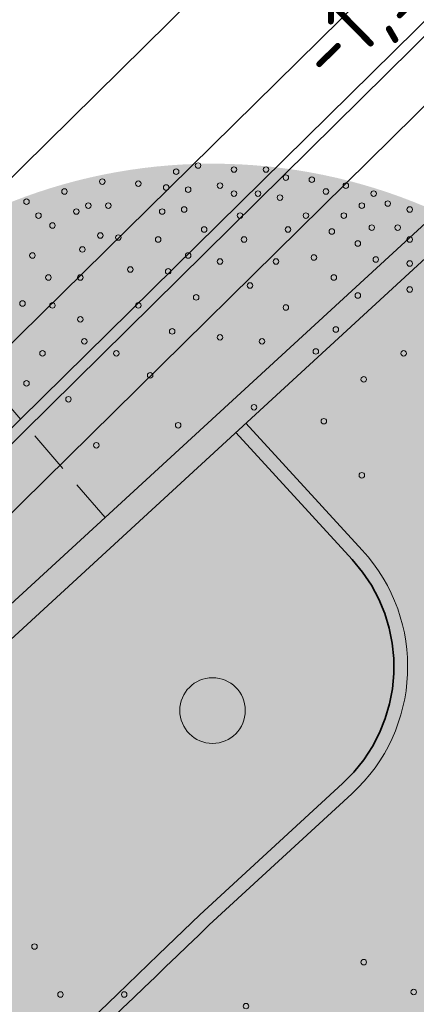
# Model space of a CAD drawing. Header units: metres. Extents: x 92403 to 95147, y 464428 to 465602.
# Tile 502 of 568: x 93341.68 to 93343.98, y 465165.87 to 465171.58. Entities that reach past the tile are written whole.
import ezdxf
from ezdxf.enums import TextEntityAlignment as Align

# ---------------------------------------------------------------- set-up
doc = ezdxf.new("R2010")
doc.units = ezdxf.units.M
for name, pattern in [('DASHED2', [0.375, 0.25, -0.125]), ('RI-DRAINAGE', [19.2, 6, -1.8, 1.8, -1.8, 2.4, -1.8, 1.8, -1.8]), ('RI-GWA', [18.45, 6, -1.8, 1.75, -1.8, 1.75, -1.8, 1.75, -1.8]), ('VH-OPSLUITBAND_80X200', [14, 8, -2, 2, -2]), ('VH-TROTTOIRBAND', [15, 5, -2, 2, -2, 2, -2])]:
    doc.linetypes.add(name, pattern=pattern)
doc.layers.get('0').update_dxf_attribs({"linetype": 'CONTINUOUS'})
for name, color, linetype, lineweight, true_color in [('B-OI-RI-GWA_TRANSPORTLEIDING-G', 7, 'RI-GWA', 18, 0xff8400), ('N-OI-RI-DRAINAGE_DRAIN_PVC-G', 7, 'RI-DRAINAGE', 18, 0x00ff04), ('N-RO-GR-BOOM-V', 7, 'CONTINUOUS', 18, 0x002600)]:
    doc.layers.add(name, color=color, linetype=linetype, lineweight=lineweight, true_color=true_color)
for name, color, linetype, lineweight in [('B-WE-RI-GWA_STROOMRICHTING-S', 30, 'CONTINUOUS', 25), ('B-WE-VH-VERHARDING_FUNDERING-G', 252, 'CONTINUOUS', 18), ('N-RO-VH-DREMPEL_BESTRAAT-G', 7, 'DASHED2', 9), ('N-WE-GW-ONTGRAVING-V', 2, 'CONTINUOUS', 30), ('N-WE-VH-KANTOPSLUITING_OPSLUITBAND_80X200-G', 7, 'VH-OPSLUITBAND_80X200', 35), ('N-WE-VH-KANTOPSLUITING_TROTTOIRBAND-G', 7, 'VH-TROTTOIRBAND', 35), ('N-WE-VH-KANTOPSLUITING_VOORKANTBAND-G', 50, 'CONTINUOUS', 35)]:
    doc.layers.add(name, color=color, linetype=linetype, lineweight=lineweight)
doc.layers.add('N-RO-GR-BOOM-S', color=7, linetype='CONTINUOUS', lineweight=9, true_color=0x005700, transparency=0.3)
doc.styles.add('NLCS-ISO', font='NLCS-ISO.ttf')

# ---------------------------------------------------------------- blocks, each defined once
blk = doc.blocks.new('*U301')
at = {"layer": 'N-RO-GR-BOOM-V', "linetype": 'ByBlock', "ltscale": 1, "transparency": 33554567}
h = blk.add_hatch(color=98, dxfattribs=at)
h.dxf.hatch_style = 1
h.set_gradient(color1=(0, 51, 0), color2=(184, 200, 91), rotation=177, centered=1, name='INVCURVED')
edge = h.paths.add_edge_path()
edge.add_arc((0, 0), 2.75, 0, 360)
at = {"color": 0, "lineweight": -2}
for centre, radius in [((-0.1833, 2.71), 0.0139), ((-0.0728, 2.7406), 0.0139), ((0.1079, 2.7205), 0.0139), ((0.2691, 2.7205), 0.0139), ((-0.5551, 2.66), 0.0139), ((0.3692, 2.6801), 0.0139), ((0.4999, 2.6697), 0.0139), ((-0.3738, 2.6496), 0.0139), ((-0.2334, 2.6301), 0.0139), ((-0.1229, 2.6197), 0.0139), ((0.0377, 2.6398), 0.0139), ((0.6708, 2.6398), 0.0139), ((-0.7456, 2.61), 0.0139), ((0.1079, 2.5995), 0.0139), ((0.2288, 2.5995), 0.0139), ((0.3393, 2.5794), 0.0139), ((0.5708, 2.61), 0.0139), ((0.8112, 2.5995), 0.0139), ((-0.9367, 2.5592), 0.0139), ((-0.6253, 2.5391), 0.0139), ((-0.5246, 2.5391), 0.0139), ((-0.143, 2.5196), 0.0139), ((0.7515, 2.5391), 0.0139), ((0.8821, 2.5495), 0.0139), ((0.9926, 2.5196), 0.0139), ((-0.8762, 2.489), 0.0139), ((-0.6858, 2.5092), 0.0139), ((-0.2535, 2.5092), 0.0139), ((0.1385, 2.489), 0.0139), ((0.47, 2.489), 0.0139), ((0.6611, 2.489), 0.0139), ((-0.806, 2.439), 0.0139), ((-0.0422, 2.4188), 0.0139), ((0.3796, 2.4188), 0.0139), ((0.8015, 2.4286), 0.0139), ((0.9322, 2.4286), 0.0139), ((-0.5649, 2.3889), 0.0139), ((-0.4745, 2.3785), 0.0139), ((-0.2737, 2.3688), 0.0139), ((0.1586, 2.3688), 0.0139), ((0.6006, 2.4091), 0.0139), ((0.9926, 2.3688), 0.0139), ((-0.6552, 2.3187), 0.0139), ((0.7313, 2.3486), 0.0139), ((-0.9068, 2.2882), 0.0139), ((-0.1229, 2.2882), 0.0139), ((0.5103, 2.2784), 0.0139), ((0.8217, 2.268), 0.0139), ((-0.4141, 2.218), 0.0139), ((0.0377, 2.2583), 0.0139), ((0.3192, 2.2583), 0.0139), ((0.9926, 2.2479), 0.0139), ((-0.8262, 2.1777), 0.0139), ((-0.6657, 2.1777), 0.0139), ((-0.2236, 2.2082), 0.0139), ((0.6104, 2.1777), 0.0139), ((0.1885, 2.1373), 0.0139), ((0.9926, 2.1172), 0.0139), ((-0.0825, 2.0776), 0.0139), ((0.7313, 2.0873), 0.0139), ((-0.9569, 2.047), 0.0139), ((-0.806, 2.0373), 0.0139), ((-0.3738, 2.0373), 0.0139), ((0.3692, 2.0268), 0.0139), ((-0.6657, 1.9671), 0.0139), ((-0.2035, 1.9066), 0.0139), ((0.0377, 1.8767), 0.0139), ((0.6208, 1.9163), 0.0139), ((-0.6455, 1.8566), 0.0139), ((0.249, 1.8566), 0.0139), ((-0.8561, 1.7961), 0.0139), ((-0.4843, 1.7961), 0.0139), ((0.52, 1.8058), 0.0139), ((0.962, 1.7961), 0.0139), ((-0.314, 1.6856), 0.0139), ((-0.9367, 1.6453), 0.0139), ((0.7612, 1.6654), 0.0139), ((-0.7254, 1.5654), 0.0139), ((0.2087, 1.5251), 0.0139), ((-0.1729, 1.4347), 0.0139), ((0.5603, 1.4549), 0.0139), ((-0.585, 1.3339), 0.0139), ((0.7515, 1.1831), 0.0139), ((0, 0), 0.165), ((-0.8964, -1.1869), 0.0139), ((0.7612, -1.2654), 0.0139), ((-0.7657, -1.428), 0.0139), ((-0.4446, -1.428), 0.0139), ((1.0128, -1.4155), 0.0139), ((0.1684, -1.4864), 0.0139)]:
    blk.add_circle(centre, radius, dxfattribs=at)
blk = doc.blocks.new('*U398')
at = {"ltscale": 0.1, "style": 'NLCS-ISO'}
for tag, p in [('MAT', (-1, 0.5)), ('BOBL', (-114.065, 0))]:
    blk.add_attdef(tag, text='', height=1.8, dxfattribs=at).set_placement(p, align=Align.BOTTOM_RIGHT)
for tag, p in [('DIA', (1, 0.5)), ('BOBR', (112.822, 0))]:
    blk.add_attdef(tag, text='', height=1.8, dxfattribs=at).set_placement(p, align=Align.BOTTOM_LEFT)
blk.add_attdef('JVA', text='', height=1.8, dxfattribs=at).set_placement((0, -1), align=Align.TOP_CENTER)

msp = doc.modelspace()

# ---------------------------------------------------------------- linework, layer by layer
at = {"layer": 'B-OI-RI-GWA_TRANSPORTLEIDING-G'}
msp.add_lwpolyline([(93446.043344, 465256.115521), (93414.928619, 465230.784301), (93385.545, 465207.335), (93345.02, 465172.545), (93309.939, 465138.03), (93281.489, 465106.16), (93272.55, 465095.75), (93246.12, 465056.88), (93231.409, 465035.78), (93221.1, 465020.839), (93190.047, 464975.644), (93154.17, 464931), (93110.8, 464886.38), (93068.919, 464854.632), (93060.958017, 464850.622994)], dxfattribs=at)
at = {"layer": 'B-WE-VH-VERHARDING_FUNDERING-G', "lineweight": 13, "flags": 128}
for points in [[(93445.822371, 465256.386945), (93414.70897, 465231.056803), (93385.321779, 465207.604651), (93344.783003, 465172.802825), (93309.685451, 465138.27154), (93281.225658, 465106.390569), (93272.271639, 465095.963079), (93245.831721, 465057.078493), (93231.121404, 465035.979473), (93220.811724, 465021.037488), (93189.76596, 464975.853018), (93153.907518, 464931.232111), (93110.567471, 464886.642928), (93068.733035, 464854.930226), (93060.800581, 464850.935601)], [(93446.264317, 465255.844097), (93415.148269, 465230.5118), (93385.768221, 465207.065349), (93345.256997, 465172.287175), (93310.192549, 465137.78846), (93281.752342, 465105.929431), (93272.828361, 465095.536921), (93246.408279, 465056.681507), (93231.696596, 465035.580527), (93221.388276, 465020.640512), (93190.32804, 464975.434982), (93154.432482, 464930.767889), (93111.032529, 464886.117072), (93069.104965, 464854.333774), (93061.115419, 464850.310399)]]:
    msp.add_lwpolyline(points, dxfattribs=at)
at = {"layer": 'N-OI-RI-DRAINAGE_DRAIN_PVC-G', "flags": 128}
msp.add_lwpolyline([(93326.848571, 465156.081443), (93345.817405, 465174.791729)], dxfattribs=at)
at = {"layer": 'N-RO-VH-DREMPEL_BESTRAAT-G', "flags": 128}
msp.add_lwpolyline([(93342.174426, 465168.690509), (93338.326049, 465173.147813)], dxfattribs=at)
at = {"layer": 'N-WE-GW-ONTGRAVING-V', "flags": 128}
msp.add_lwpolyline([(93403.426947, 465181.733642), (93388.936499, 465199.436043), (93383.626715, 465205.690746), (93348.152106, 465176.718038), (93350.367437, 465173.965667), (93349.986033, 465173.641994), (93373.790967, 465143.453099), (93372.907063, 465142.756112), (93387.855532, 465125.380409), (93386.187779, 465123.945627), (93367.908643, 465145.192808), (93350.36486, 465167.077422), (93350.509806, 465167.216653), (93345.847636, 465173.276479), (93327.621033, 465155.298307), (93312.871386, 465140.711711), (93314.151293, 465139.169531), (93313.777648, 465138.836642), (93346.083816, 465098.82423), (93343.292956, 465096.57956), (93358.90146, 465077.109146)], dxfattribs=at)
at = {"layer": 'N-WE-VH-KANTOPSLUITING_OPSLUITBAND_80X200-G', "flags": 128}
msp.add_lwpolyline([(93342.932756, 465169.183137), (93343.609075, 465168.446528, -0.41421356), (93343.55361, 465167.146635), (93342.724549, 465166.385429, 0.00064606), (93338.882439, 465162.6914)], format="xyb", dxfattribs=at)
at = {"layer": 'N-WE-VH-KANTOPSLUITING_TROTTOIRBAND-G', "lineweight": 15, "flags": 128}
msp.add_lwpolyline([(93344.317579, 465170.454618), (93341.41067, 465167.785628, 0.0000378), (93341.185417, 465167.569587, 0.00055096), (93337.905647, 465164.416534, 0.41427742), (93337.897804, 465163.992297), (93338.765263, 465163.092356, -0.41414915), (93338.75356, 465162.456029, 0.00234914), (93324.866318, 465148.939644, -0.4138525), (93324.229984, 465148.945103), (93323.353779, 465149.836668, 0.41427742), (93322.929484, 465149.840308, 0.00152996), (93313.947998, 465140.955491)], format="xyb", dxfattribs=at)
at = {"layer": 'N-WE-VH-KANTOPSLUITING_VOORKANTBAND-G', "linetype": 'Continuous', "lineweight": 15, "flags": 128}
msp.add_lwpolyline([(93350.949106, 465176.747014), (93344.319631, 465170.660138), (93341.308024, 465167.895019, 0.00003799), (93341.08158, 465167.677836, 0.00055096), (93337.801571, 465164.524554, 0.41427742), (93337.789807, 465163.888197), (93338.657266, 465162.988257, -0.41414915), (93338.649453, 465162.564019, 0.00234914), (93324.761193, 465149.046642, -0.4138525), (93324.336899, 465149.050314), (93323.460762, 465149.941808, 0.41427742), (93322.82432, 465149.947269, 0.00151715), (93313.91715, 465141.136419), (93307.566441, 465134.766818), (93305.384773, 465132.42642, 0.00210992), (93300.751735, 465127.060789, 0.41437057), (93300.8011, 465126.426139), (93301.750991, 465125.613794, -0.41546341), (93301.783977, 465125.1907, 0.00726181), (93286.241774, 465106.459612, -0.41392058)], format="xyb", dxfattribs=at)
at = {"layer": 'N-WE-VH-KANTOPSLUITING_VOORKANTBAND-G', "linetype": 'Continuous', "lineweight": 15}
msp.add_lwpolyline([(93338.753576, 465162.456044, -0.000677), (93342.779294, 465166.327088), (93343.607715, 465167.087706, 0.41421356), (93343.668004, 465168.500634), (93342.991684, 465169.237242)], format="xyb", dxfattribs=at)

# ---------------------------------------------------------------- block references
at = {"layer": 'B-WE-RI-GWA_STROOMRICHTING-S'}
ref = msp.add_blockref('*U398', (93327.4795, 465155.2875), dxfattribs=dict(at, xscale=0.2, yscale=0.2, zscale=0.2, rotation=44.53404367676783))
ref.add_attrib('BOBR', '-1,56', dxfattribs={"layer": '0', "ltscale": 0.1, "height": 0.36, "rotation": 44.534044, "style": 'NLCS-ISO'}).set_placement((93343.564228, 465171.112716), align=Align.BOTTOM_LEFT)
at = {"layer": 'N-RO-GR-BOOM-S', "xscale": 1.15355493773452, "yscale": 1.15355493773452, "zscale": 1.15355493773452}
msp.add_blockref('*U301', (93342.798357, 465167.570859), dxfattribs=at)

doc.saveas('drawing.dxf')
